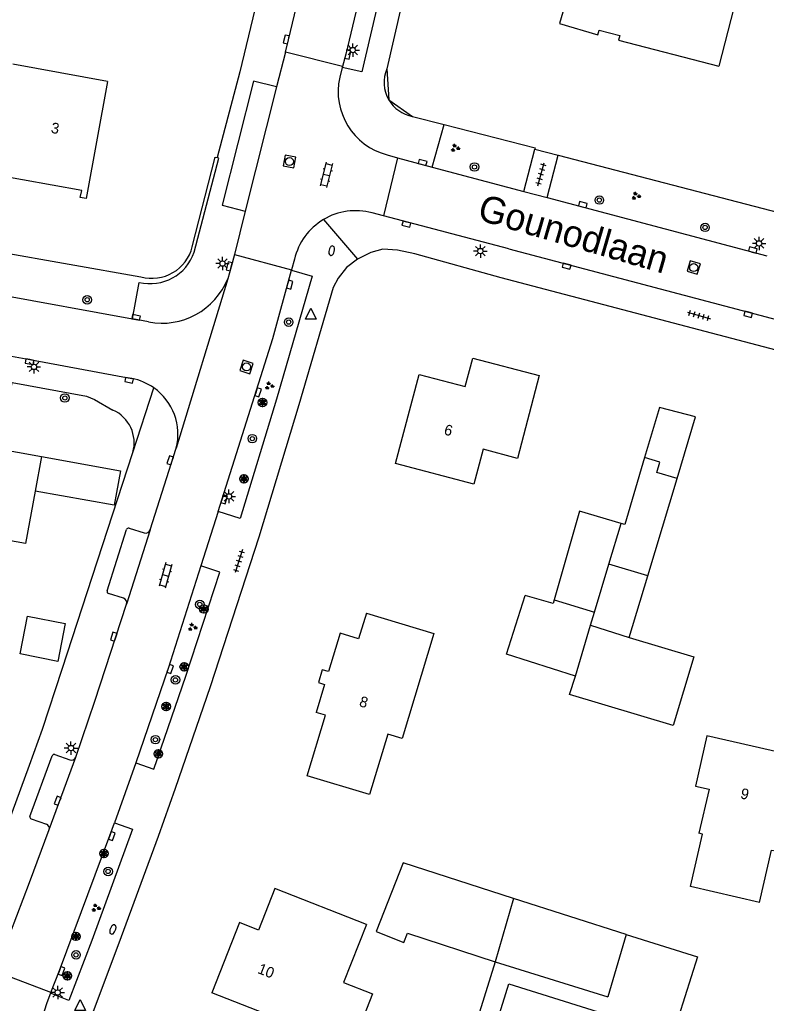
# Model space of a CAD drawing. Extents: x 132999 to 136000, y 398499 to 400501.
# Drawn here: x 133236.7 to 133306.4, y 399250.4 to 399342.3 of the extents above; entities that cross this region are included whole.
import ezdxf

# ---------------------------------------------------------------- set-up
doc = ezdxf.new("R2010")
doc.units = 0
for name, color, linetype in [('gg-afsc-erfafscheiding', 7, 'Continuous'), ('gg-afsc-haag', 7, 'Continuous'), ('gg-anno-huisnummerreeks BGT', 7, 'Continuous'), ('gg-anno-openbare ruimte label', 7, 'Continuous'), ('gg-bbg-bijgebouw', 7, 'Continuous'), ('gg-bbg-gedigitaliseerde bebouwing', 7, 'Continuous'), ('gg-bbg-gedigitaliseerde bijgebouw', 7, 'Continuous'), ('gg-bbg-hoofdgebouw', 7, 'Continuous'), ('gg-bbg-luifel en loopbrug', 7, 'Continuous'), ('gg-bbg-tussenscheiding', 7, 'Continuous'), ('gg-knt-verharding', 7, 'Continuous'), ('gg-knt-verharding nz', 7, 'Continuous'), ('gt-grn-groengrens', 7, 'Continuous'), ('gt-grn-weggrens', 7, 'Continuous'), ('gt-symb-boom', 7, 'Continuous'), ('gt-symb-brandkraan', 7, 'Continuous'), ('gt-symb-groenvak', 7, 'Continuous'), ('gt-symb-klinker verharding', 7, 'Continuous'), ('gt-symb-kolk', 7, 'Continuous'), ('gt-symb-lichtmast', 7, 'Continuous'), ('gt-symb-rioolschacht', 7, 'Continuous'), ('gt-symb-solitaire heester', 7, 'Continuous'), ('gt-symb-tegel verharding', 7, 'Continuous'), ('gt-symb-waterafsluiter', 7, 'Continuous')]:
    doc.layers.add(name, color=color, linetype=linetype)

# ---------------------------------------------------------------- blocks, each defined once
blk = doc.blocks.new('gt0-KOLK')
at = {"layer": 'gt-symb-kolk'}
blk.add_lwpolyline([(0, 0), (0.375, 0), (0.375, 0.4), (-0.375, 0.4), (-0.375, 0), (0, 0)], dxfattribs=at)
blk = doc.blocks.new('gt0-BOOM')
at = {"layer": 'gt-symb-boom'}
for radius in [0.4, 0.2]:
    blk.add_circle((0, 0), radius, dxfattribs=at)
blk = doc.blocks.new('gt0-GRVAK')
at = {"layer": 'gt-symb-groenvak'}
for p, q in [((-0.11, 0.189), (-0.228, 0.24)), ((-0.182, 0.153), (0.088, 0.153)), ((-0.091, 0.211), (-0.156, 0.322)), ((-0.047, 0.214), (-0.047, 0.393)), ((-0.004, 0.211), (0.061, 0.322)), ((0.015, 0.189), (0.133, 0.24)), ((0.262, -0.052), (0.197, 0.059)), ((0.305, -0.049), (0.305, 0.13)), ((0.349, -0.052), (0.414, 0.059)), ((-0.245, -0.228), (-0.363, -0.177)), ((-0.318, -0.264), (-0.047, -0.264)), ((-0.226, -0.206), (-0.291, -0.095)), ((-0.183, -0.203), (-0.183, -0.024)), ((-0.139, -0.206), (-0.074, -0.095)), ((-0.12, -0.228), (-0.002, -0.177)), ((0.243, -0.074), (0.125, -0.023)), ((0.17, -0.11), (0.441, -0.11)), ((0.368, -0.074), (0.486, -0.023))]:
    blk.add_line(p, q, dxfattribs=at)
blk = doc.blocks.new('gt0-RS')
at = {"layer": 'gt-symb-rioolschacht'}
blk.add_lwpolyline([(-0.5, -0.5), (0.5, -0.5), (0.5, 0.5), (-0.5, 0.5)], close=True, dxfattribs=at)
blk.add_circle((0, 0), 0.375, dxfattribs=at)
blk = doc.blocks.new('gt0-LMAST')
at = {"layer": 'gt-symb-lichtmast'}
for p, q in [((-0.182, 0.173), (-0.447, 0.438)), ((-0.005, 0.246), (-0.005, 0.621)), ((0.172, 0.173), (0.437, 0.438)), ((-0.255, -0.004), (-0.63, -0.004)), ((-0.182, -0.181), (-0.447, -0.446)), ((-0.005, -0.254), (-0.005, -0.629)), ((0.437, -0.446), (0.172, -0.181)), ((0.245, -0.004), (0.62, -0.004))]:
    blk.add_line(p, q, dxfattribs=at)
blk.add_circle((-0.005, -0.004), 0.25, dxfattribs=at)
blk = doc.blocks.new('gt0-TEG1')
at = {"layer": 'gt-symb-tegel verharding'}
for p, q in [((-1.125, 0), (1.125, 0)), ((-0.9, -0.25), (-0.9, 0.25)), ((-0.45, -0.25), (-0.45, 0.25)), ((0, -0.25), (0, 0.25)), ((0.45, -0.25), (0.45, 0.25)), ((0.9, -0.25), (0.9, 0.25))]:
    blk.add_line(p, q, dxfattribs=at)
blk = doc.blocks.new('gt0-SH')
at = {"layer": 'gt-symb-solitaire heester'}
blk.add_circle((0, 0), 0.4, dxfattribs=at)
for centre, start, end in [((-0.346, 0.2), 270, 30), ((-0.346, -0.2), 330, 90), ((0, 0.4), 210, 330), ((0.346, 0.2), 150, 270), ((0.346, -0.2), 90, 210), ((0, -0.4), 30, 150)]:
    blk.add_arc(centre, 0.4, start, end, dxfattribs=at)
blk = doc.blocks.new('gt0-WAFSL')
at = {"layer": 'gt-symb-waterafsluiter'}
for p, q in [((-0.5, -0.333), (0, 0.667)), ((0, 0.667), (0.5, -0.333)), ((0.5, -0.333), (-0.5, -0.333))]:
    blk.add_line(p, q, dxfattribs=at)
blk = doc.blocks.new('gt0-BR')
at = {"layer": 'gt-symb-brandkraan'}
for centre, radius, start, end in [((-0.244, 0), 0.206, 107.56694, 252.43307), ((0.599, -2.664), 3, 106.89205, 107.56694), ((0, -0.691), 0.938, 73.10799, 106.89205), ((-0.599, -2.664), 3, 72.43309, 73.10799), ((0.244, 0), 0.206, 287.56695, 72.43309), ((0.599, 2.664), 3, 252.43307, 253.10797), ((0, 0.691), 0.938, 253.10797, 286.89206), ((-0.599, 2.664), 3, 286.89206, 287.56695)]:
    blk.add_arc(centre, radius, start, end, dxfattribs=at)
blk = doc.blocks.new('gt0-KL1')
at = {"layer": 'gt-symb-klinker verharding'}
for p, q in [((-1.15, 0.3), (1.15, 0.3)), ((-1, -0.3), (-1, 0.3)), ((-0.5, 0.3), (-0.5, 0.45)), ((0, -0.3), (0, 0.3)), ((0.5, 0.3), (0.5, 0.45)), ((1, -0.3), (1, 0.3)), ((-1.15, -0.3), (1.15, -0.3)), ((-0.5, -0.45), (-0.5, -0.3)), ((0.5, -0.45), (0.5, -0.3))]:
    blk.add_line(p, q, dxfattribs=at)

msp = doc.modelspace()

# ---------------------------------------------------------------- linework, layer by layer
at = {"layer": 'gg-afsc-erfafscheiding'}
for p, q in [((133270.961, 399337.676), (133271.128, 399334.804)), ((133271.128, 399334.804), (133273.344, 399333.246)), ((133273.344, 399333.246), (133276.309, 399332.487)), ((133276.309, 399332.487), (133284.821, 399330.309))]:
    msp.add_line(p, q, dxfattribs=at)
msp.add_lwpolyline([(133276.062, 399359.65), (133273.023, 399346.645), (133270.961, 399337.676)], dxfattribs=at)
at = {"layer": 'gg-afsc-haag'}
for p, q in [((133252.784, 399321.058), (133254.921, 399329.446)), ((133233.071, 399320.882), (133247.983, 399318.257))]:
    msp.add_line(p, q, dxfattribs=at)
msp.add_arc((133249.003, 399322.024), 3.903, 254.85054, 345.66975, dxfattribs=at)
at = {"layer": 'gg-bbg-bijgebouw'}
for p, q in [((133295.324, 399290.335), (133298.059, 399299.433)), ((133293.325, 399256.846), (133291.583, 399251.012))]:
    msp.add_line(p, q, dxfattribs=at)
for points in [[(133295.025, 399301.389), (133293.174, 399295.135), (133292.834, 399295.235)], [(133292.834, 399295.235), (133288.946, 399296.386), (133286.571, 399288.087)], [(133286.571, 399288.087), (133286.477, 399287.759), (133283.869, 399288.505)]]:
    msp.add_lwpolyline(points, dxfattribs=at)
at = {"layer": 'gg-bbg-gedigitaliseerde bebouwing'}
for p, q in [((133244.86, 399336.51), (133236.006, 399338.13)), ((133238.7, 399301.48), (133238.105, 399298.257)), ((133238.105, 399298.257), (133237.2, 399293.35)), ((133237.2, 399293.35), (133233.079, 399294.11)), ((133271.038, 399275.552), (133269.327, 399269.907))]:
    msp.add_line(p, q, dxfattribs=at)
for points in [[(133289.73, 399350.92), (133304.224, 399346.684), (133301.97, 399337.95)], [(133283.169, 399301.3), (133279.947, 399302.152), (133279.083, 399298.885), (133271.77, 399300.82)], [(133269.04, 399286.85), (133275.343, 399284.938), (133272.374, 399275.147), (133271.038, 399275.552)], [(133309.32, 399273.45), (133300.857, 399275.4), (133299.775, 399270.703), (133301.058, 399270.408), (133300.112, 399266.29)], [(133305.77, 399259.84), (133299.308, 399261.329), (133300.435, 399266.22), (133300.112, 399266.29)], [(133269.05, 399257.76), (133266.918, 399252.362), (133269.605, 399251.31), (133267.645, 399246.301), (133254.62, 399251.4)]]:
    msp.add_lwpolyline(points, dxfattribs=at)
at = {"layer": 'gg-bbg-gedigitaliseerde bijgebouw'}
for p, q in [((133290.346, 399286.958), (133291.685, 399291.412)), ((133295.324, 399290.335), (133291.685, 399291.412)), ((133289.976, 399285.719), (133290.346, 399286.958)), ((133289.976, 399285.719), (133293.595, 399284.586)), ((133293.325, 399256.846), (133282.79, 399260.207)), ((133281.077, 399254.3), (133291.583, 399251.012))]:
    msp.add_line(p, q, dxfattribs=at)
for points in [[(133298.059, 399299.433), (133296.178, 399299.998), (133296.466, 399300.956), (133295.025, 399301.389)], [(133288.577, 399280.968), (133282.118, 399283.035), (133283.869, 399288.505)], [(133293.595, 399284.586), (133299.623, 399282.774), (133297.692, 399276.351), (133288.028, 399279.257), (133288.577, 399280.968)], [(133282.79, 399260.207), (133272.486, 399263.528), (133269.957, 399257.112), (133272.538, 399256.093), (133272.882, 399256.964), (133281.077, 399254.3)]]:
    msp.add_lwpolyline(points, dxfattribs=at)
at = {"layer": 'gg-bbg-hoofdgebouw'}
msp.add_line((133285.198, 399309.035), (133283.169, 399301.3), dxfattribs=at)
for points in [[(133289.73, 399350.92), (133287.09, 399341.91), (133290.66, 399340.87), (133290.78, 399341.3), (133292.71, 399340.8), (133292.6, 399340.37), (133301.97, 399337.95)], [(133244.86, 399336.51), (133242.87, 399325.57), (133242.32, 399325.68), (133242.45, 399326.32), (133234.133, 399327.825)], [(133271.77, 399300.82), (133273.97, 399309.14), (133278.28, 399308.01), (133278.98, 399310.66), (133285.198, 399309.035)], [(133228.825, 399304.525), (133232.501, 399303.85), (133232.27, 399302.64), (133238.7, 399301.48)], [(133269.04, 399286.85), (133268.3, 399284.46), (133266.6, 399284.99), (133265.49, 399281.41), (133264.91, 399281.57), (133264.56, 399280.36), (133265.14, 399280.2), (133264.35, 399277.58)], [(133269.327, 399269.907), (133263.506, 399271.662), (133265.212, 399277.32), (133264.35, 399277.58)], [(133305.77, 399259.84), (133306.9, 399264.73), (133307.29, 399264.64), (133309.32, 399273.45)], [(133269.05, 399257.76), (133260.48, 399261.13), (133258.97, 399257.26), (133257.19, 399257.96), (133254.62, 399251.4)]]:
    msp.add_lwpolyline(points, dxfattribs=at)
at = {"layer": 'gg-bbg-luifel en loopbrug'}
for p, q in [((133298.059, 399299.433), (133299.786, 399305.179)), ((133293.595, 399284.586), (133295.324, 399290.335))]:
    msp.add_line(p, q, dxfattribs=at)
for points in [[(133299.786, 399305.179), (133296.41, 399306.068), (133295.025, 399301.389)], [(133238.7, 399301.48), (133246.081, 399300.148), (133245.499, 399296.923), (133238.105, 399298.257)], [(133237.385, 399286.577), (133240.917, 399285.882), (133240.222, 399282.35), (133236.69, 399283.045), (133237.385, 399286.577)], [(133293.325, 399256.846), (133299.969, 399254.753), (133298.192, 399249.144)], [(133281.077, 399254.3), (133279.599, 399249.578), (133281.349, 399249.03), (133282.349, 399252.225), (133293.79, 399248.645), (133289.951, 399236.379), (133293.903, 399235.142)]]:
    msp.add_lwpolyline(points, dxfattribs=at)
at = {"layer": 'gg-bbg-tussenscheiding'}
for p, q in [((133291.685, 399291.412), (133292.834, 399295.235)), ((133286.571, 399288.087), (133290.346, 399286.958)), ((133288.577, 399280.968), (133289.976, 399285.719)), ((133282.79, 399260.207), (133281.077, 399254.3))]:
    msp.add_line(p, q, dxfattribs=at)
at = {"layer": 'gg-knt-verharding'}
for p, q in [((133261.499, 399339.249), (133260.653, 399335.996)), ((133266.815, 399337.89), (133261.499, 399339.249)), ((133266.796, 399337.818), (133266.553, 399336.9)), ((133266.815, 399337.89), (133266.796, 399337.818)), ((133275.197, 399328.494), (133276.309, 399332.487)), ((133283.755, 399326.236), (133284.792, 399330.195)), ((133284.821, 399330.309), (133284.792, 399330.195)), ((133284.792, 399330.195), (133286.97, 399329.627)), ((133271.96, 399329.378), (133270.633, 399323.957)), ((133270.995, 399329.645), (133271.96, 399329.378)), ((133271.96, 399329.378), (133275.197, 399328.494)), ((133285.932, 399325.667), (133286.97, 399329.627)), ((133286.97, 399329.627), (133307.538, 399324.266)), ((133275.197, 399328.494), (133283.755, 399326.236)), ((133283.755, 399326.236), (133285.932, 399325.667)), ((133285.932, 399325.667), (133306.461, 399320.218)), ((133257.719, 399324.379), (133256.71, 399320.338)), ((133270.633, 399323.957), (133269.572, 399324.236)), ((133282.341, 399320.871), (133270.633, 399323.957)), ((133282.341, 399320.871), (133321.227, 399310.622)), ((133256.71, 399320.338), (133262.056, 399318.928)), ((133262.325, 399319.916), (133262.056, 399318.928)), ((133219.689, 399319.403), (133247.188, 399314.325)), ((133262.056, 399318.928), (133262.04, 399318.87)), ((133321.228, 399307.735), (133281.627, 399318.16)), ((133247.188, 399314.325), (133247.822, 399317.746)), ((133248.702, 399314.049), (133247.188, 399314.325)), ((133248.854, 399294.624), (133251.286, 399302.264)), ((133255.199, 399296.355), (133253.578, 399291.258)), ((133244.824, 399288.929), (133246.646, 399294.66)), ((133246.878, 399294.787), (133248.297, 399294.341)), ((133246.36, 399288.239), (133244.948, 399288.674)), ((133237.619, 399267.863), (133239.707, 399273.527)), ((133239.944, 399273.65), (133241.332, 399273.153)), ((133247.521, 399272.863), (133245.515, 399267.284)), ((133237.736, 399267.631), (133239.159, 399267.135)), ((133239.56, 399251.417), (133234.409, 399253.391)), ((133239.56, 399251.417), (133239.537, 399251.361))]:
    msp.add_line(p, q, dxfattribs=at)
for points in [[(133271.776, 399359.251), (133273.561, 399358.849), (133272.455, 399353.792), (133268.62, 399337.392), (133266.796, 399337.818)], [(133271.776, 399359.251), (133270.685, 399354.134), (133269.031, 399347.063), (133267.124, 399339.057), (133266.815, 399337.89)], [(133261.499, 399339.249), (133261.754, 399340.387), (133264.164, 399350.419)], [(133260.056, 399350.011), (133260.234, 399349.971), (133257.215, 399337.412), (133255.119, 399329.396)], [(133260.653, 399335.996), (133258.5, 399336.542), (133255.56, 399324.939), (133257.719, 399324.379)], [(133091.692, 399334.169), (133095.772, 399333.402), (133095.807, 399333.6), (133119.294, 399329.316), (133119.278, 399329.228), (133129.086, 399327.486), (133129.093, 399327.523), (133187.015, 399317.014), (133229.008, 399309.377), (133229.165, 399310.271), (133230.841, 399309.945), (133230.679, 399308.981), (133235.885, 399308.038), (133235.947, 399308.382), (133242.905, 399307.116), (133243.642, 399306.813), (133245.374, 399305.817)], [(133252.971, 399320.57), (133255.263, 399329.358), (133255.119, 399329.396)], [(133281.627, 399318.16), (133273.583, 399320.409), (133271.954, 399320.761), (133270.571, 399320.84), (133269.467, 399320.538), (133268.215, 399319.916)], [(133268.215, 399319.916), (133267.187, 399319.13), (133266.403, 399318.138), (133265.94, 399317.27), (133262.739, 399306.321), (133258.993, 399293.957), (133254.454, 399279.969), (133251.18, 399270.472), (133249.586, 399265.99), (133246.137, 399256.614), (133243.505, 399249.552)], [(133256.71, 399320.338), (133256.422, 399319.187), (133256.088, 399318.086)], [(133262.04, 399318.87), (133263.98, 399318.332), (133260.659, 399306.827), (133257.247, 399295.704), (133255.199, 399296.355)], [(133255.199, 399296.355), (133260.314, 399312.508), (133262.04, 399318.87)], [(133200.465, 399317.308), (133219.769, 399313.772), (133237.609, 399310.526), (133247.134, 399308.764)], [(133231.924, 399257.492), (133234.77, 399265.08), (133237.585, 399272.648), (133238.779, 399276.031), (133240.632, 399281.609), (133247.235, 399301.857)], [(133247.521, 399272.863), (133249.196, 399272.294), (133252.17, 399280.962), (133255.362, 399290.691), (133253.578, 399291.258)], [(133253.578, 399291.258), (133250.523, 399281.689), (133247.521, 399272.863)], [(133241.899, 399273.4), (133243.681, 399278.629), (133246.649, 399287.689)], [(133234.409, 399253.391), (133235.211, 399255.468), (133237.575, 399261.708), (133239.426, 399266.639)], [(133245.515, 399267.284), (133247.21, 399266.673), (133243.387, 399256.289), (133241.258, 399250.685), (133239.537, 399251.361)], [(133239.56, 399251.417), (133240.373, 399253.489), (133245.087, 399266.097), (133245.515, 399267.284)], [(133239.537, 399251.361), (133239.181, 399250.453), (133238.937, 399249.672)]]:
    msp.add_lwpolyline(points, dxfattribs=at)
for centre, radius, start, end in [((133273.912, 399336.407), 3.212, 156.72341, 209.93233), ((133272.515, 399335.563), 6.11, 167.36048, 255.59507), ((133273.912, 399336.409), 3.214, 209.9647, 259.8156), ((133268.046, 399318.555), 5.883, 74.96925, 120.79207), ((133268.05, 399318.555), 5.884, 120.81894, 166.62226), ((133248.841, 399321.993), 4.368, 256.50417, 340.98149), ((133249.944, 399320.552), 6.621, 259.18868, 338.13111), ((133246.121, 399303.543), 5.318, 54.63276, 79.01694), ((133246.121, 399303.54), 5.321, 346.12009, 54.65173), ((133243.994, 399302.751), 3.362, 344.57444, 65.76787), ((133246.823, 399294.612), 0.183, 72.4426, 164.95121), ((133248.423, 399294.784), 0.46, 254.16515, 339.70318), ((133245.049, 399288.881), 0.23, 167.82073, 244.04422), ((133246.226, 399287.818), 0.442, 343.0914, 72.34837), ((133239.886, 399273.471), 0.188, 72.11703, 162.74045), ((133241.49, 399273.564), 0.44, 248.89197, 338.18643), ((133237.787, 399267.802), 0.179, 160.16968, 253.35488), ((133239.01, 399266.735), 0.427, 347.03534, 69.5524)]:
    msp.add_arc(centre, radius, start, end, dxfattribs=at)
at = {"layer": 'gg-knt-verharding nz'}
for p, q in [((133260.653, 399335.996), (133257.719, 399324.379)), ((133248.854, 399294.624), (133246.649, 399287.689)), ((133239.426, 399266.639), (133241.899, 399273.4))]:
    msp.add_line(p, q, dxfattribs=at)
at = {"layer": 'gt-grn-groengrens'}
msp.add_line((133254.921, 399329.446), (133255.119, 399329.396), dxfattribs=at)
at = {"layer": 'gt-grn-weggrens'}
for p, q in [((133265.035, 399323.608), (133268.215, 399319.916)), ((133256.088, 399318.086), (133251.286, 399302.264)), ((133247.235, 399301.857), (133249.199, 399307.88))]:
    msp.add_line(p, q, dxfattribs=at)

# ---------------------------------------------------------------- block references
at = {"layer": 'gt-symb-boom'}
for p in [(133279.142, 399328.519), (133290.804, 399325.432), (133300.679, 399322.88), (133242.963, 399316.116), (133261.785, 399314.029), (133240.877, 399306.946), (133258.388, 399303.149), (133253.48, 399287.67), (133251.206, 399280.618), (133249.334, 399275.037), (133244.916, 399262.732), (133241.919, 399254.938)]:
    msp.add_blockref('gt0-BOOM', p, dxfattribs=at)
at = {"layer": 'gt-symb-brandkraan'}
for p, rotation in [((133265.809, 399320.698), -104.26133077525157), ((133245.362, 399257.314), -112.25547424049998)]:
    msp.add_blockref('gt0-BR', p, dxfattribs=dict(at, rotation=rotation))
at = {"layer": 'gt-symb-groenvak'}
for p in [(133277.332, 399330.293), (133294.222, 399325.811), (133259.966, 399308.085), (133252.786, 399285.543), (133243.769, 399259.327)]:
    msp.add_blockref('gt0-GRVAK', p, dxfattribs=at)
at = {"layer": 'gt-symb-klinker verharding'}
for p, rotation in [((133265.309, 399327.788), -103.93901436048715), ((133250.281, 399290.385), -105.78794705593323)]:
    msp.add_blockref('gt0-KL1', p, dxfattribs=dict(at, rotation=rotation))
at = {"layer": 'gt-symb-kolk'}
for p, rotation in [((133261.754, 399340.387), 77.38279320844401), ((133267.124, 399339.057), -103.39623593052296), ((133274.241, 399328.746), -15.470980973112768), ((133289.209, 399324.81), -14.591956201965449), ((133272.833, 399323.377), 165.22973733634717), ((133305.093, 399320.577), -14.953564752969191), ((133256.424, 399319.193), 75.9813703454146), ((133287.802, 399319.443), 165.28268885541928), ((133261.689, 399317.583), -105.24591751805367), ((133247.492, 399314.269), -10.320726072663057), ((133304.756, 399314.949), 165.17189147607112), ((133237.609, 399310.526), 169.5146949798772), ((133246.909, 399308.805), 169.6713347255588), ((133258.738, 399307.527), -107.55959030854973), ((133250.91, 399301.074), 72.32296191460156), ((133255.573, 399297.53), -107.57497698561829), ((133245.637, 399284.581), 71.81259721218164), ((133250.523, 399281.689), -107.71024128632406), ((133240.39, 399269.265), 69.83212906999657), ((133245.087, 399266.097), -109.81831533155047), ((133240.373, 399253.489), -110.49748184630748)]:
    msp.add_blockref('gt0-KOLK', p, dxfattribs=dict(at, rotation=rotation))
at = {"layer": 'gt-symb-lichtmast'}
for p in [(133267.774, 399339.444), (133305.726, 399321.387), (133279.693, 399320.668), (133255.606, 399319.504), (133237.997, 399309.851), (133256.213, 399297.763), (133241.454, 399274.259), (133240.211, 399251.431)]:
    msp.add_blockref('gt0-LMAST', p, dxfattribs=at)
at = {"layer": 'gt-symb-rioolschacht'}
for p, rotation in [((133261.86, 399329.027), -100.28752391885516), ((133299.618, 399319.127), 163.50377578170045), ((133257.849, 399309.844), -108.17721779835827)]:
    msp.add_blockref('gt0-RS', p, dxfattribs=dict(at, rotation=rotation))
at = {"layer": 'gt-symb-solitaire heester'}
for p in [(133259.335, 399306.527), (133257.611, 399299.391), (133253.861, 399287.237), (133252.033, 399281.832), (133250.351, 399278.129), (133249.611, 399273.716), (133244.532, 399264.408), (133241.917, 399256.666), (133241.11, 399252.987)]:
    msp.add_blockref('gt0-SH', p, dxfattribs=at)
at = {"layer": 'gt-symb-tegel verharding'}
for p, rotation in [((133285.358, 399327.833), 75.28268885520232), ((133300.109, 399314.654), -15.717252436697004), ((133257.127, 399291.721), -107.22069937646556)]:
    msp.add_blockref('gt0-TEG1', p, dxfattribs=dict(at, rotation=rotation))
at = {"layer": 'gt-symb-waterafsluiter'}
for p in [(133263.841, 399314.654), (133242.31, 399250.089)]:
    msp.add_blockref('gt0-WAFSL', p, dxfattribs=at)

# ---------------------------------------------------------------- texts
at = {"layer": 'gg-anno-huisnummerreeks BGT'}
for s, rotation, p in [('3', 349.7, (133239.529, 399331.717)), ('6', 345.2, (133276.227, 399303.552)), ('8', 343.2, (133268.304, 399278.185)), ('9', 347, (133303.92, 399269.565)), ('10', 338.6, (133258.81, 399253.259))]:
    msp.add_text(s, height=1, rotation=rotation, dxfattribs=at).set_placement(p)
at = {"layer": 'gg-anno-openbare ruimte label'}
msp.add_text('Gounodlaan', height=2.5, rotation=343.8, dxfattribs=at).set_placement((133279.303, 399323.63))

doc.saveas('drawing.dxf')
